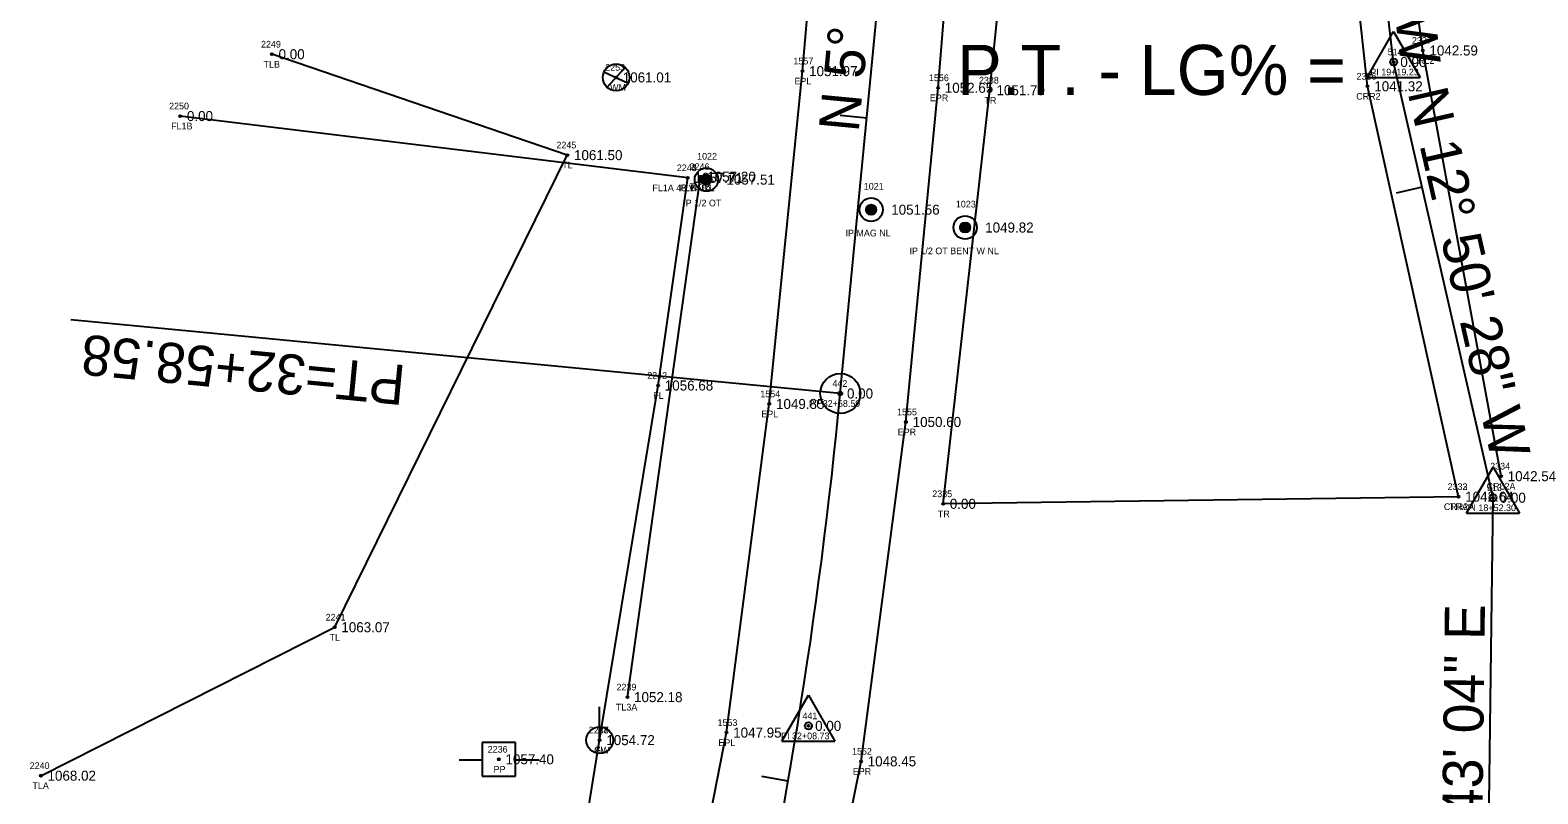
# Model space of a CAD drawing. Extents: x 1578957 to 1581675, y 1115963 to 1120391.
# Drawn here: x 1580379.2 to 1580604.9, y 1118402.3 to 1118516.7 of the extents above; entities that cross this region are included whole.
import ezdxf

# ---------------------------------------------------------------- set-up
doc = ezdxf.new("R2010")
doc.units = 0
for name, color, linetype in [('RD_EX_DV_Prop_txCode', 7, 'Continuous'), ('RD_EX_DV_PropPin', 7, 'Continuous'), ('RD_EX_Fence_Other', 7, 'Continuous'), ('RD_EX_Fence_Other_txCode', 7, 'Continuous'), ('RD_EX_H2O', 7, 'Continuous'), ('RD_EX_H2O_txCode', 7, 'Continuous'), ('RD_EX_Road', 7, 'Continuous'), ('RD_EX_Road_txCode', 7, 'Continuous'), ('RD_EX_TX_DV_Prop_ELEV', 7, 'Continuous'), ('RD_EX_TX_Fence_Other_ELEV', 7, 'Continuous'), ('RD_EX_TX_H2O_ELEV', 7, 'Continuous'), ('RD_EX_TX_Road_ELEV', 7, 'Continuous'), ('RD_EX_TX_UT_ELEV', 7, 'Continuous'), ('RD_EX_TX_VEG_ELEV', 7, 'Continuous'), ('RD_EX_UT', 7, 'Continuous'), ('RD_EX_UT_txCode', 7, 'Continuous'), ('RD_EX_VEG', 7, 'Continuous'), ('RD_EX_VEG_txCode', 7, 'Continuous'), ('RD_HC_Cl', 7, 'Continuous'), ('RD_HC_Data', 7, 'Continuous'), ('RD_HC_Data_Tic', 7, 'Continuous'), ('RD_HC_Survey_ELEV', 7, 'Continuous'), ('RD_HC_txCode', 7, 'Continuous'), ('RD_SMD_Locator', 7, 'Continuous')]:
    doc.layers.add(name, color=color, linetype=linetype)

msp = doc.modelspace()

# ---------------------------------------------------------------- linework, layer by layer
at = {"layer": 'RD_EX_DV_PropPin'}
for p, q in [((1580479.73, 1118494.13), (1580479.73, 1118494.52)), ((1580479.77, 1118494.02), (1580479.77, 1118494.62)), ((1580479.8, 1118493.95), (1580479.8, 1118494.69)), ((1580479.84, 1118493.9), (1580479.84, 1118494.75)), ((1580479.87, 1118493.85), (1580479.87, 1118494.8)), ((1580479.91, 1118493.81), (1580479.91, 1118494.84)), ((1580479.94, 1118493.77), (1580479.94, 1118494.87)), ((1580479.98, 1118493.74), (1580479.98, 1118494.9)), ((1580480.01, 1118493.71), (1580480.01, 1118494.93)), ((1580480.05, 1118493.69), (1580480.05, 1118494.96)), ((1580480.08, 1118493.67), (1580480.08, 1118494.98)), ((1580480.12, 1118493.65), (1580480.12, 1118495)), ((1580480.15, 1118493.63), (1580480.15, 1118495.01)), ((1580480.19, 1118493.61), (1580480.19, 1118495.03)), ((1580480.22, 1118493.6), (1580480.22, 1118495.04)), ((1580480.26, 1118493.59), (1580480.26, 1118495.05)), ((1580480.29, 1118493.58), (1580480.29, 1118495.06)), ((1580480.33, 1118493.57), (1580480.33, 1118495.07)), ((1580480.36, 1118493.57), (1580480.36, 1118495.08)), ((1580480.4, 1118493.56), (1580480.4, 1118495.08)), ((1580480.43, 1118493.56), (1580480.43, 1118495.08)), ((1580480.47, 1118493.56), (1580480.47, 1118495.08)), ((1580480.5, 1118493.56), (1580480.5, 1118495.08)), ((1580480.54, 1118493.56), (1580480.54, 1118495.08)), ((1580480.57, 1118493.57), (1580480.57, 1118495.08)), ((1580480.61, 1118493.57), (1580480.61, 1118495.07)), ((1580480.64, 1118493.58), (1580480.64, 1118495.06)), ((1580480.68, 1118493.59), (1580480.68, 1118495.05)), ((1580480.71, 1118493.6), (1580480.71, 1118495.04)), ((1580480.75, 1118493.61), (1580480.75, 1118495.03)), ((1580480.78, 1118493.63), (1580480.78, 1118495.01)), ((1580480.82, 1118493.65), (1580480.82, 1118495)), ((1580480.85, 1118493.67), (1580480.85, 1118494.98)), ((1580480.89, 1118493.69), (1580480.89, 1118494.96)), ((1580480.92, 1118493.71), (1580480.92, 1118494.93)), ((1580480.96, 1118493.74), (1580480.96, 1118494.9)), ((1580480.99, 1118493.77), (1580480.99, 1118494.87)), ((1580481.03, 1118493.81), (1580481.03, 1118494.84)), ((1580481.06, 1118493.85), (1580481.06, 1118494.8)), ((1580481.1, 1118493.9), (1580481.1, 1118494.75)), ((1580481.13, 1118493.95), (1580481.13, 1118494.69)), ((1580481.17, 1118494.02), (1580481.17, 1118494.62)), ((1580481.2, 1118494.13), (1580481.2, 1118494.52)), ((1580504.4, 1118489.62), (1580504.4, 1118490.02)), ((1580504.44, 1118489.52), (1580504.44, 1118490.12)), ((1580504.47, 1118489.45), (1580504.47, 1118490.19)), ((1580504.51, 1118489.39), (1580504.51, 1118490.25)), ((1580504.54, 1118489.35), (1580504.54, 1118490.3)), ((1580504.58, 1118489.31), (1580504.58, 1118490.34)), ((1580504.61, 1118489.27), (1580504.61, 1118490.37)), ((1580504.65, 1118489.24), (1580504.65, 1118490.4)), ((1580504.68, 1118489.21), (1580504.68, 1118490.43)), ((1580504.72, 1118489.19), (1580504.72, 1118490.46)), ((1580504.75, 1118489.16), (1580504.75, 1118490.48)), ((1580504.79, 1118489.15), (1580504.79, 1118490.5)), ((1580504.82, 1118489.13), (1580504.82, 1118490.51)), ((1580504.86, 1118489.11), (1580504.86, 1118490.53)), ((1580504.89, 1118489.1), (1580504.89, 1118490.54)), ((1580504.93, 1118489.09), (1580504.93, 1118490.55)), ((1580504.96, 1118489.08), (1580504.96, 1118490.56)), ((1580505, 1118489.07), (1580505, 1118490.57)), ((1580505.03, 1118489.07), (1580505.03, 1118490.57)), ((1580505.07, 1118489.06), (1580505.07, 1118490.58)), ((1580505.1, 1118489.06), (1580505.1, 1118490.58)), ((1580505.14, 1118489.06), (1580505.14, 1118490.58)), ((1580505.17, 1118489.06), (1580505.17, 1118490.58)), ((1580505.21, 1118489.06), (1580505.21, 1118490.58)), ((1580505.24, 1118489.07), (1580505.24, 1118490.57)), ((1580505.28, 1118489.07), (1580505.28, 1118490.57)), ((1580505.31, 1118489.08), (1580505.31, 1118490.56)), ((1580505.35, 1118489.09), (1580505.35, 1118490.55)), ((1580505.38, 1118489.1), (1580505.38, 1118490.54)), ((1580505.42, 1118489.11), (1580505.42, 1118490.53)), ((1580505.45, 1118489.13), (1580505.45, 1118490.51)), ((1580505.49, 1118489.15), (1580505.49, 1118490.5)), ((1580505.52, 1118489.16), (1580505.52, 1118490.48)), ((1580505.56, 1118489.19), (1580505.56, 1118490.46)), ((1580505.59, 1118489.21), (1580505.59, 1118490.43)), ((1580505.63, 1118489.24), (1580505.63, 1118490.4)), ((1580505.66, 1118489.27), (1580505.66, 1118490.37)), ((1580505.7, 1118489.31), (1580505.7, 1118490.34)), ((1580505.73, 1118489.35), (1580505.73, 1118490.3)), ((1580505.77, 1118489.39), (1580505.77, 1118490.25)), ((1580505.8, 1118489.45), (1580505.8, 1118490.19)), ((1580505.84, 1118489.52), (1580505.84, 1118490.12)), ((1580505.87, 1118489.62), (1580505.87, 1118490.02)), ((1580518.47, 1118486.96), (1580518.47, 1118487.35)), ((1580518.51, 1118486.86), (1580518.51, 1118487.45)), ((1580518.54, 1118486.78), (1580518.54, 1118487.52)), ((1580518.58, 1118486.73), (1580518.58, 1118487.58)), ((1580518.61, 1118486.68), (1580518.61, 1118487.63)), ((1580518.65, 1118486.64), (1580518.65, 1118487.67)), ((1580518.68, 1118486.6), (1580518.68, 1118487.7)), ((1580518.72, 1118486.57), (1580518.72, 1118487.74)), ((1580518.75, 1118486.54), (1580518.75, 1118487.76)), ((1580518.79, 1118486.52), (1580518.79, 1118487.79)), ((1580518.82, 1118486.5), (1580518.82, 1118487.81)), ((1580518.86, 1118486.48), (1580518.86, 1118487.83)), ((1580518.89, 1118486.46), (1580518.89, 1118487.85)), ((1580518.93, 1118486.45), (1580518.93, 1118487.86)), ((1580518.96, 1118486.43), (1580518.96, 1118487.87)), ((1580519, 1118486.42), (1580519, 1118487.89)), ((1580519.03, 1118486.41), (1580519.03, 1118487.89)), ((1580519.07, 1118486.41), (1580519.07, 1118487.9)), ((1580519.1, 1118486.4), (1580519.1, 1118487.91)), ((1580519.14, 1118486.4), (1580519.14, 1118487.91)), ((1580519.17, 1118486.39), (1580519.17, 1118487.91)), ((1580519.21, 1118486.39), (1580519.21, 1118487.91)), ((1580519.24, 1118486.39), (1580519.24, 1118487.91)), ((1580519.28, 1118486.4), (1580519.28, 1118487.91)), ((1580519.31, 1118486.4), (1580519.31, 1118487.91)), ((1580519.35, 1118486.41), (1580519.35, 1118487.9)), ((1580519.38, 1118486.41), (1580519.38, 1118487.89)), ((1580519.42, 1118486.42), (1580519.42, 1118487.89)), ((1580519.45, 1118486.43), (1580519.45, 1118487.87)), ((1580519.49, 1118486.45), (1580519.49, 1118487.86)), ((1580519.52, 1118486.46), (1580519.52, 1118487.85)), ((1580519.56, 1118486.48), (1580519.56, 1118487.83)), ((1580519.59, 1118486.5), (1580519.59, 1118487.81)), ((1580519.63, 1118486.52), (1580519.63, 1118487.79)), ((1580519.66, 1118486.54), (1580519.66, 1118487.76)), ((1580519.7, 1118486.57), (1580519.7, 1118487.74)), ((1580519.73, 1118486.6), (1580519.73, 1118487.7)), ((1580519.77, 1118486.64), (1580519.77, 1118487.67)), ((1580519.8, 1118486.68), (1580519.8, 1118487.63)), ((1580519.84, 1118486.73), (1580519.84, 1118487.58)), ((1580519.87, 1118486.78), (1580519.87, 1118487.52)), ((1580519.91, 1118486.86), (1580519.91, 1118487.45)), ((1580519.94, 1118486.96), (1580519.94, 1118487.35))]:
    msp.add_line(p, q, dxfattribs=at)
for centre, radius in [((1580480.47, 1118494.32), 1.75), ((1580480.47, 1118494.32), 0.761), ((1580505.14, 1118489.82), 1.75), ((1580505.14, 1118489.82), 0.761), ((1580519.21, 1118487.15), 1.75), ((1580519.21, 1118487.15), 0.761)]:
    msp.add_circle(centre, radius, dxfattribs=at)
at = {"layer": 'RD_EX_Fence_Other'}
msp.add_line((1580477.67, 1118494.59), (1580401.7, 1118503.84), dxfattribs=at)
msp.add_lwpolyline([(1580457.51, 1118367.24), (1580464.49, 1118410.38), (1580473.24, 1118463.49), (1580477.67, 1118494.59)], dxfattribs=at)
at = {"layer": 'RD_EX_H2O'}
for points in [[(1580593.07, 1118446.84), (1580579.46, 1118508.3), (1580574.4, 1118554.82), (1580573, 1118598.23), (1580570.05, 1118608.09), (1580578.24, 1118647.42), (1580611.65, 1118679.33), (1580615.41, 1118691.14), (1580624.33, 1118704.69), (1580634.03, 1118702.71)], [(1580599.44, 1118449.91), (1580587.72, 1118513.66), (1580582.24, 1118553.62), (1580583.04, 1118606.19), (1580589.92, 1118639.65), (1580619.36, 1118672.93), (1580628.9, 1118682.81), (1580634.03, 1118702.71)]]:
    msp.add_lwpolyline(points, dxfattribs=at)
at = {"layer": 'RD_EX_Road'}
for points in [[(1580473.88, 1118362.54), (1580483.48, 1118411.51), (1580489.89, 1118460.73), (1580494.85, 1118510.57), (1580499.16, 1118559.99), (1580504.01, 1118606.08), (1580503.12, 1118611.13), (1580505.28, 1118639.06), (1580510.54, 1118660.33), (1580513.92, 1118665.76), (1580524.45, 1118707.45), (1580537.09, 1118755.41), (1580548.08, 1118804.24), (1580553.77, 1118847.32), (1580551.54, 1118852.66), (1580554.27, 1118873), (1580557.66, 1118878.49), (1580561.51, 1118902.86), (1580569.28, 1118952.03)], [(1580493.79, 1118358.47), (1580503.62, 1118407.2), (1580510.35, 1118458.03), (1580515.16, 1118508.07), (1580519.11, 1118556.96), (1580525.12, 1118608.82), (1580532.19, 1118654.45), (1580543.96, 1118701.36), (1580546.32, 1118710.02), (1580556.92, 1118750.18), (1580559.57, 1118760.22), (1580560.06, 1118761.9), (1580568.21, 1118801.71), (1580574.89, 1118850.47), (1580581.37, 1118900.88), (1580589.1, 1118945.81)]]:
    msp.add_lwpolyline(points, dxfattribs=at)
at = {"layer": 'RD_EX_UT'}
for p, q in [((1580465.6, 1118508.17), (1580468.27, 1118511.07)), ((1580465.12, 1118510.47), (1580468.75, 1118508.76)), ((1580464.49, 1118410.38), (1580464.49, 1118415.38)), ((1580451.88, 1118410.01), (1580446.88, 1118410.01)), ((1580446.88, 1118410.01), (1580446.88, 1118405.01)), ((1580451.88, 1118405.01), (1580451.88, 1118410.01)), ((1580443.45, 1118407.45), (1580446.92, 1118407.45)), ((1580451.81, 1118407.45), (1580455.45, 1118407.45)), ((1580446.88, 1118405.01), (1580451.88, 1118405.01))]:
    msp.add_line(p, q, dxfattribs=at)
for centre in [(1580466.95, 1118509.63), (1580464.49, 1118410.38)]:
    msp.add_circle(centre, 2, dxfattribs=at)
at = {"layer": 'RD_EX_VEG'}
msp.add_line((1580468.64, 1118416.82), (1580479.61, 1118494.76), dxfattribs=at)
for points in [[(1580593.07, 1118446.84), (1580515.91, 1118445.77), (1580522.9, 1118507.71), (1580537.91, 1118655.21), (1580556.14, 1118695.92), (1580596.37, 1118717.96), (1580655.86, 1118691.54)], [(1580380.83, 1118405.06), (1580424.82, 1118427.29), (1580459.65, 1118497.99), (1580415.42, 1118513.1)]]:
    msp.add_lwpolyline(points, dxfattribs=at)
at = {"layer": 'RD_HC_Cl'}
for p, q in [((1580500.52, 1118462.29), (1580512.89, 1118591.46)), ((1580583.36, 1118511.93), (1580577.61, 1118560.53)), ((1580598.24, 1118446.68), (1580583.36, 1118511.93)), ((1580597.26, 1118368.71), (1580598.24, 1118446.68))]:
    msp.add_line(p, q, dxfattribs=at)
msp.add_arc((1579739.99, 1118535.14), 764.01, 347.03953, 354.52814, dxfattribs=at)
at = {"layer": 'RD_HC_Data'}
for p, q in [((1580579.39, 1118509.64), (1580583.36, 1118516.52)), ((1580583.36, 1118516.52), (1580587.33, 1118509.64)), ((1580579.39, 1118509.64), (1580587.33, 1118509.64)), ((1580500.52, 1118462.29), (1580385.33, 1118473.32)), ((1580594.27, 1118444.39), (1580598.24, 1118451.27)), ((1580598.24, 1118451.27), (1580602.21, 1118444.39)), ((1580594.27, 1118444.39), (1580602.21, 1118444.39)), ((1580491.78, 1118410.23), (1580495.75, 1118417.11)), ((1580495.75, 1118417.11), (1580499.72, 1118410.23)), ((1580491.78, 1118410.23), (1580499.72, 1118410.23))]:
    msp.add_line(p, q, dxfattribs=at)
for centre, radius in [((1580583.36, 1118511.93), 0.529), ((1580500.52, 1118462.29), 3), ((1580500.52, 1118462.29), 0.282), ((1580598.24, 1118446.68), 0.529), ((1580495.75, 1118412.52), 0.529)]:
    msp.add_circle(centre, radius, dxfattribs=at)
at = {"layer": 'RD_HC_Data_Tic'}
for p, q in [((1580504.47, 1118503.52), (1580500.49, 1118503.9)), ((1580587.64, 1118493.18), (1580583.74, 1118492.3)), ((1580492.7, 1118404.24), (1580488.76, 1118404.93))]:
    msp.add_line(p, q, dxfattribs=at)
at = {"layer": 'RD_SMD_Locator'}
for centre in [(1580587.72, 1118513.66), (1580415.42, 1118513.1), (1580583.36, 1118511.93), (1580466.95, 1118509.63), (1580494.85, 1118510.57), (1580515.16, 1118508.07), (1580522.9, 1118507.71), (1580579.46, 1118508.3), (1580401.7, 1118503.84), (1580459.65, 1118497.99), (1580477.67, 1118494.59), (1580477.67, 1118494.59), (1580479.61, 1118494.76), (1580480.47, 1118494.32), (1580505.14, 1118489.82), (1580519.21, 1118487.15), (1580473.24, 1118463.49), (1580500.52, 1118462.29), (1580489.89, 1118460.73), (1580510.35, 1118458.03), (1580599.44, 1118449.91), (1580515.91, 1118445.77), (1580593.07, 1118446.84), (1580593.07, 1118446.84), (1580598.24, 1118446.68), (1580424.82, 1118427.29), (1580468.64, 1118416.82), (1580495.75, 1118412.52), (1580464.49, 1118410.38), (1580464.49, 1118410.38), (1580483.48, 1118411.51), (1580449.39, 1118407.51), (1580503.62, 1118407.2), (1580380.83, 1118405.06)]:
    msp.add_circle(centre, 0.15, dxfattribs=at)

# ---------------------------------------------------------------- texts
at = {"layer": 'RD_EX_DV_Prop_txCode'}
for s, p in [('1022', (1580479.08, 1118497.32)), ('1021', (1580504.03, 1118492.82)), ('IP 1/2 OT', (1580476.99, 1118490.32)), ('1023', (1580517.82, 1118490.15)), ('IP MAG NL', (1580501.3, 1118485.82)), ('IP 1/2 OT BENT W NL', (1580510.88, 1118483.15))]:
    msp.add_text(s, height=1, dxfattribs=at).set_placement(p)
at = {"layer": 'RD_EX_Fence_Other_txCode'}
for s, p in [('2250', (1580400.03, 1118504.84)), ('FL1B', (1580400.33, 1118501.84)), ('2243', (1580476.04, 1118495.59)), ('2244', (1580476.04, 1118495.59)), ('FL1A 48 VINYL', (1580472.39, 1118492.59)), ('FLB', (1580476.46, 1118492.59)), ('2242', (1580471.61, 1118464.49)), ('FL', (1580472.51, 1118461.49)), ('2238', (1580462.86, 1118411.38)), ('FL', (1580463.76, 1118408.38))]:
    msp.add_text(s, height=1, dxfattribs=at).set_placement(p)
at = {"layer": 'RD_EX_H2O_txCode'}
for s, p in [('2337', (1580586.09, 1118514.66)), ('CRL2', (1580586.04, 1118511.66)), ('2336', (1580577.81, 1118509.3)), ('CRR2', (1580577.76, 1118506.3)), ('2334', (1580597.81, 1118450.91)), ('2332', (1580591.44, 1118447.84)), ('CRL2A', (1580597.28, 1118447.91)), ('CRR2A', (1580590.88, 1118444.84))]:
    msp.add_text(s, height=1, dxfattribs=at).set_placement(p)
at = {"layer": 'RD_EX_Road_txCode'}
for s, p in [('1557', (1580493.5, 1118511.57)), ('EPL', (1580493.65, 1118508.57)), ('1556', (1580513.79, 1118509.07)), ('EPR', (1580513.93, 1118506.07)), ('1554', (1580488.54, 1118461.73)), ('EPL', (1580488.69, 1118458.73)), ('1555', (1580509.01, 1118459.03)), ('EPR', (1580509.12, 1118456.03)), ('1553', (1580482.13, 1118412.51)), ('EPL', (1580482.27, 1118409.51)), ('1552', (1580502.27, 1118408.2)), ('EPR', (1580502.39, 1118405.2))]:
    msp.add_text(s, height=1, dxfattribs=at).set_placement(p)
at = {"layer": 'RD_EX_TX_DV_Prop_ELEV'}
for s, p in [('1057.51', (1580483.47, 1118493.57)), ('1051.56', (1580508.14, 1118489.07)), ('1049.82', (1580522.21, 1118486.4))]:
    msp.add_text(s, height=1.5, dxfattribs=at).set_placement(p)
at = {"layer": 'RD_EX_TX_Fence_Other_ELEV'}
for s, p in [('0.00', (1580402.7, 1118503.09)), ('1057.71', (1580478.67, 1118493.84)), ('1057.71', (1580478.67, 1118493.84)), ('1056.68', (1580474.24, 1118462.74)), ('1054.72', (1580465.49, 1118409.63))]:
    msp.add_text(s, height=1.5, dxfattribs=at).set_placement(p)
at = {"layer": 'RD_EX_TX_H2O_ELEV'}
for s, p in [('1042.59', (1580588.72, 1118512.91)), ('1041.32', (1580580.46, 1118507.55)), ('1042.54', (1580600.44, 1118449.16)), ('1042.64', (1580594.07, 1118446.09))]:
    msp.add_text(s, height=1.5, dxfattribs=at).set_placement(p)
at = {"layer": 'RD_EX_TX_Road_ELEV'}
for s, p in [('1051.97', (1580495.85, 1118509.82)), ('1052.65', (1580516.16, 1118507.32)), ('1049.85', (1580490.89, 1118459.98)), ('1050.60', (1580511.35, 1118457.28)), ('1047.95', (1580484.48, 1118410.76)), ('1048.45', (1580504.62, 1118406.45))]:
    msp.add_text(s, height=1.5, dxfattribs=at).set_placement(p)
at = {"layer": 'RD_EX_TX_UT_ELEV'}
for s, p in [('1061.01', (1580467.95, 1118508.88)), ('1054.72', (1580465.49, 1118409.63))]:
    msp.add_text(s, height=1.5, dxfattribs=at).set_placement(p)
at = {"layer": 'RD_EX_TX_VEG_ELEV'}
for s, p in [('0.00', (1580416.42, 1118512.35)), ('1051.79', (1580523.9, 1118506.96)), ('1061.50', (1580460.65, 1118497.24)), ('1057.20', (1580480.61, 1118494.01)), ('0.00', (1580516.91, 1118445.02)), ('1042.64', (1580594.07, 1118446.09)), ('1063.07', (1580425.82, 1118426.54)), ('1052.18', (1580469.64, 1118416.07)), ('1068.02', (1580381.83, 1118404.31))]:
    msp.add_text(s, height=1.5, dxfattribs=at).set_placement(p)
at = {"layer": 'RD_EX_UT_txCode'}
for s, p in [('2253', (1580465.32, 1118510.63)), ('WM', (1580466.05, 1118507.63)), ('2237', (1580462.86, 1118411.38)), ('2236', (1580447.73, 1118408.51)), ('GW', (1580463.65, 1118408.38)), ('PP', (1580448.61, 1118405.51))]:
    msp.add_text(s, height=1, dxfattribs=at).set_placement(p)
at = {"layer": 'RD_EX_VEG_txCode'}
for s, p in [('2249', (1580413.79, 1118514.1)), ('TLB', (1580414.17, 1118511.1)), ('2338', (1580521.27, 1118508.71)), ('TR', (1580522.1, 1118505.71)), ('2245', (1580458.02, 1118498.99)), ('TL', (1580458.88, 1118495.99)), ('2246', (1580477.96, 1118495.76)), ('TL3B', (1580477.92, 1118492.76)), ('2333', (1580591.44, 1118447.84)), ('2335', (1580514.28, 1118446.77)), ('TRA', (1580591.79, 1118444.84)), ('TR', (1580515.12, 1118443.77)), ('2241', (1580423.47, 1118428.29)), ('TL', (1580424.05, 1118425.29)), ('2239', (1580467.01, 1118417.82)), ('TL3A', (1580466.93, 1118414.82)), ('2240', (1580379.16, 1118406.06)), ('TLA', (1580379.57, 1118403.06))]:
    msp.add_text(s, height=1, dxfattribs=at).set_placement(p)
at = {"layer": 'RD_HC_Data'}
for s, rotation, p in [('N 6%%d 45\' 05" W', 276.7515, (1580578.32, 1118563.07)), ('N 5%%d 28\' 19" E', 84.5281, (1580503.25, 1118501.32)), ('N 12%%d 50\' 28" W', 282.8411, (1580585.43, 1118507.37)), ('PT=32+58.58', 174.5281, (1580435.62, 1118466.5)), ('N 0%%d 43\' 04" E', 89.2823, (1580596.41, 1118380.76))]:
    msp.add_text(s, height=6, rotation=rotation, dxfattribs=at).set_placement(p)
msp.add_text('P.T. - LG% = ', height=7.5, dxfattribs=at).set_placement((1580518, 1118507))
at = {"layer": 'RD_HC_Survey_ELEV'}
for s, p in [('0.00', (1580584.36, 1118511.18)), ('0.00', (1580501.52, 1118461.54)), ('0.00', (1580599.24, 1118445.93)), ('0.00', (1580496.75, 1118411.77)), ('1057.40', (1580450.39, 1118406.76))]:
    msp.add_text(s, height=1.5, dxfattribs=at).set_placement(p)
at = {"layer": 'RD_HC_txCode'}
for s, p in [('514', (1580582.46, 1118512.93)), ('PI 19+19.23', (1580579.87, 1118509.93)), ('442', (1580499.34, 1118463.29)), ('PT 32+58.59', (1580495.81, 1118460.29)), ('513', (1580597.34, 1118447.68)), ('PI 18+52.30', (1580594.42, 1118444.68)), ('441', (1580494.85, 1118413.52)), ('PI 32+08.73', (1580491.65, 1118410.52))]:
    msp.add_text(s, height=1, dxfattribs=at).set_placement(p)

doc.saveas('drawing.dxf')
